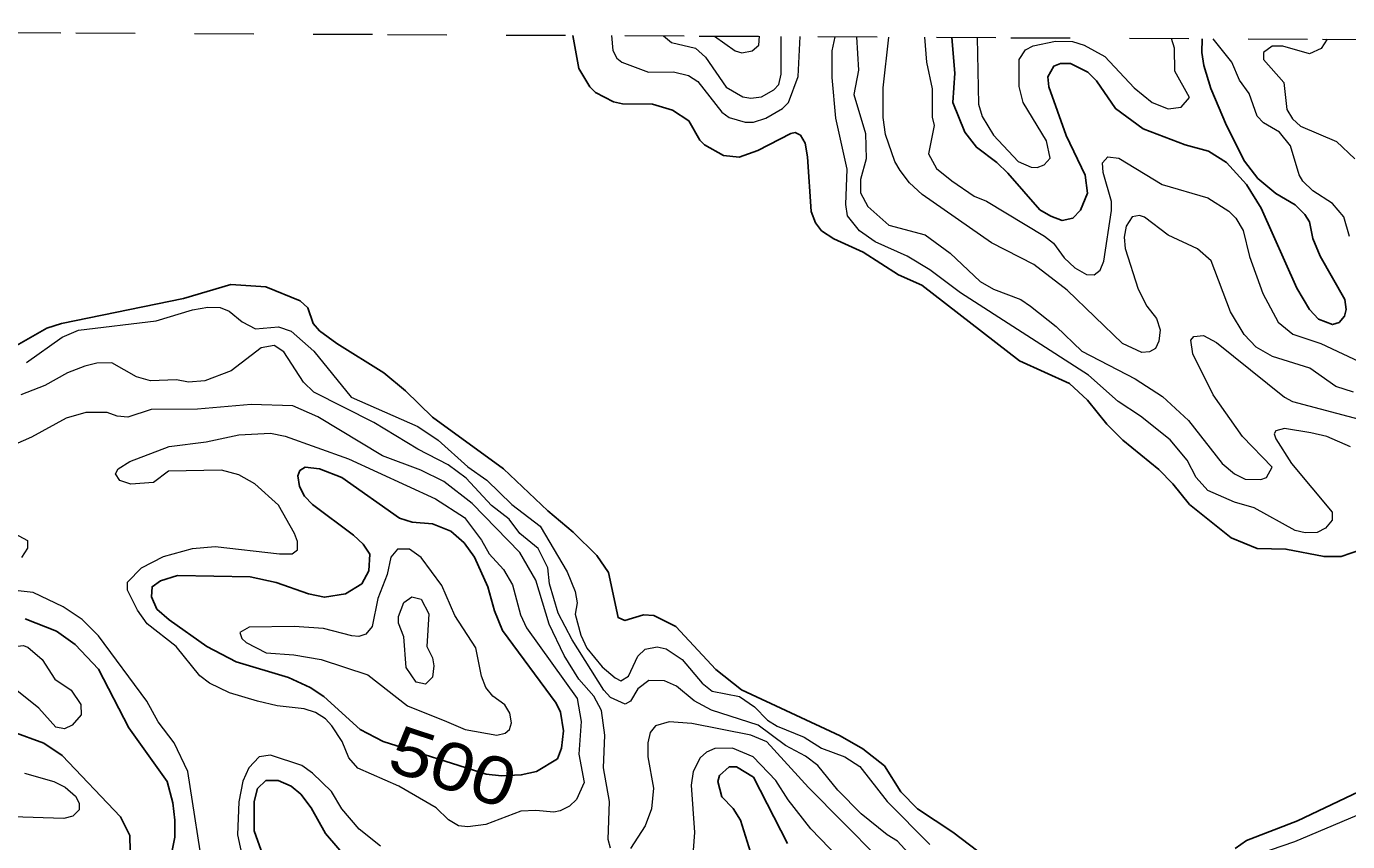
# Model space of a CAD drawing. Extents: x 577 to 602.9, y 7483.8 to 7511.6.
# Drawn here: x 579.162 to 581.387, y 7510.231 to 7511.603 of the extents above; entities that cross this region are included whole.
import ezdxf
from ezdxf.enums import TextEntityAlignment as Align

# ---------------------------------------------------------------- set-up
doc = ezdxf.new("R2010")
doc.units = 0
doc.header["$LTSCALE"] = 0.032
doc.linetypes.add('SHORT_DASHED', pattern=[2.7, 1.5, -1.2])
for name, color, linetype, lineweight in [('1', 7, 'Continuous', 25), ('2', 7, 'Continuous', 13), ('62', 7, 'SHORT_DASHED', 13)]:
    doc.layers.add(name, color=color, linetype=linetype, lineweight=lineweight)
doc.layers.add('61', color=7, linetype='Continuous')

msp = doc.modelspace()

# ---------------------------------------------------------------- linework, layer by layer
at = {"layer": '1'}
for points in [[(580.0826, 7511.5878), (580.0927, 7511.5322), (580.111, 7511.5012), (580.1205, 7511.4917), (580.1507, 7511.4758), (580.1659, 7511.4726), (580.2167, 7511.4718), (580.2501, 7511.4622), (580.278, 7511.4439), (580.2963, 7511.4113), (580.3042, 7511.4034), (580.336, 7511.3859), (580.3623, 7511.3827), (580.3941, 7511.3938), (580.4497, 7511.4225), (580.4569, 7511.4241), (580.4656, 7511.4201), (580.4736, 7511.4066), (580.4776, 7511.3835), (580.4839, 7511.2913), (580.4911, 7511.2722), (580.5014, 7511.2587), (580.5221, 7511.2452), (580.5714, 7511.2229), (580.631, 7511.1847), (580.67, 7511.1672), (580.8346, 7511.04), (580.9189, 7511.0018), (580.9491, 7510.974), (580.9817, 7510.9334), (581.0087, 7510.9064), (581.0692, 7510.8571), (581.093, 7510.8333), (581.1209, 7510.7983), (581.1908, 7510.7426), (581.2346, 7510.7243), (581.2831, 7510.7235), (581.3475, 7510.7108), (581.3761, 7510.7108), (581.4087, 7510.7219)], [(580.7208, 7511.5844), (580.7257, 7511.5243), (580.7225, 7511.475), (580.7424, 7511.4249), (580.7622, 7511.3994), (580.7964, 7511.374), (580.8147, 7511.3557), (580.8688, 7511.2945), (580.8871, 7511.2833), (580.9062, 7511.2762), (580.9245, 7511.2801), (580.9372, 7511.2937), (580.9491, 7511.3223), (580.9451, 7511.3525), (580.9133, 7511.4193), (580.8839, 7511.5012), (580.8823, 7511.5179), (580.8926, 7511.5362), (580.9038, 7511.5402), (580.9205, 7511.5402), (580.9499, 7511.5258), (580.9642, 7511.5115), (580.996, 7511.4646), (581.0429, 7511.4304), (581.1137, 7511.4034), (581.1527, 7511.3931), (581.1829, 7511.374), (581.2171, 7511.3366), (581.2417, 7511.2968), (581.3014, 7511.1625), (581.3228, 7511.1267), (581.3379, 7511.11), (581.3618, 7511.1012), (581.3729, 7511.1044), (581.3817, 7511.1155), (581.3849, 7511.1267), (581.3825, 7511.1434), (581.3411, 7511.2165), (581.3284, 7511.2459), (581.3228, 7511.2738), (581.3149, 7511.2865), (581.299, 7511.3024), (581.2664, 7511.3215), (581.2362, 7511.3469), (581.2135, 7511.3761), (581.183, 7511.4363), (581.1566, 7511.4986), (581.1448, 7511.5372), (581.1414, 7511.5589), (581.1422, 7511.5822)], [(579.0781, 7511.0281), (579.1965, 7511.0949), (579.2212, 7511.1028), (579.4271, 7511.145), (579.5067, 7511.1688), (579.5655, 7511.1648), (579.6235, 7511.141), (579.6363, 7511.1291), (579.645, 7511.1028), (579.6561, 7511.0909), (579.6848, 7511.0694), (579.7643, 7511.0201), (579.8009, 7510.9899), (579.8462, 7510.9454), (579.9655, 7510.8587), (580.0402, 7510.7879), (580.0832, 7510.7521), (580.1229, 7510.7124), (580.1428, 7510.6838), (580.1587, 7510.6082), (580.1698, 7510.6034), (580.2016, 7510.613), (580.2191, 7510.6114), (580.2557, 7510.5931), (580.3233, 7510.5207), (580.3662, 7510.4866), (580.5324, 7510.4094), (580.5706, 7510.3872), (580.6072, 7510.3585), (580.635, 7510.3148), (580.6628, 7510.2862), (580.7225, 7510.2472), (580.7925, 7510.1939)], [(579.16, 7510.6058), (579.2132, 7510.5852), (579.2442, 7510.5629), (579.284, 7510.5215), (579.3349, 7510.4229), (579.3993, 7510.3323), (579.4088, 7510.2965), (579.412, 7510.2671), (579.412, 7510.2385), (579.4057, 7510.2051)], [(579.3158, 7510.1844), (579.3285, 7510.1971), (579.3373, 7510.2154), (579.3365, 7510.2416), (579.3206, 7510.2727), (579.2228, 7510.376), (579.1918, 7510.3967), (579.1393, 7510.4158)], [(581.198, 7510.2194), (581.2171, 7510.2329), (581.303, 7510.2663), (581.567, 7510.3919)], [(580.3901, 7510.1868), (580.3646, 7510.2671), (580.3527, 7510.287), (580.3336, 7510.3068), (580.3265, 7510.3323), (580.3297, 7510.3426), (580.3456, 7510.3569), (580.3583, 7510.3569), (580.3869, 7510.3394), (580.4442, 7510.2281)], [(579.5607, 7510.2082), (579.5456, 7510.2496), (579.5456, 7510.2989), (579.5512, 7510.3204), (579.5655, 7510.3339), (579.5862, 7510.3339), (579.6084, 7510.3243), (579.6243, 7510.3108), (579.6418, 7510.2878), (579.6657, 7510.2448), (579.7039, 7510.2003)]]:
    msp.add_lwpolyline(points, dxfattribs=at)
msp.add_lwpolyline([(579.7633, 7510.3998), (579.9368, 7510.3448), (579.9623, 7510.3418), (579.9957, 7510.3434), (580.0211, 7510.349), (580.0569, 7510.3705), (580.0633, 7510.3887), (580.0665, 7510.4174), (580.0617, 7510.4492), (580.0545, 7510.4643), (579.9639, 7510.5867), (579.9504, 7510.6193), (579.9392, 7510.6599), (579.917, 7510.71), (579.8995, 7510.7339), (579.8772, 7510.7537), (579.8462, 7510.7657), (579.812, 7510.7688), (579.7905, 7510.7752), (579.6935, 7510.8436), (579.6561, 7510.8587), (579.6315, 7510.8611), (579.6227, 7510.8555), (579.6196, 7510.8468), (579.622, 7510.8285), (579.6307, 7510.8126), (579.6442, 7510.7983), (579.7134, 7510.7466), (579.7293, 7510.7315), (579.7404, 7510.7148), (579.7388, 7510.6869), (579.7269, 7510.6647), (579.6999, 7510.648), (579.6641, 7510.6424), (579.6371, 7510.648), (579.583, 7510.6671), (579.5393, 7510.6766), (579.4168, 7510.679), (579.3882, 7510.6702), (579.3739, 7510.6599), (579.3731, 7510.6432), (579.3818, 7510.6225), (579.4025, 7510.6042), (579.4661, 7510.5597), (579.5154, 7510.5335), (579.6037, 7510.5072), (579.6402, 7510.4905), (579.6633, 7510.4754), (579.7245, 7510.4198)], close=True, dxfattribs=at)
at = {"layer": '2'}
for points in [[(580.1474, 7511.5874), (580.1499, 7511.5624), (580.1563, 7511.5497), (580.1651, 7511.5425), (580.2096, 7511.5258), (580.2517, 7511.5266), (580.2772, 7511.5203), (580.2931, 7511.5099), (580.3336, 7511.4583), (580.3456, 7511.4495), (580.3726, 7511.4416), (580.3869, 7511.4416), (580.4076, 7511.4487), (580.4354, 7511.4646), (580.4458, 7511.475), (580.4617, 7511.5187), (580.465, 7511.5858)], [(580.2353, 7511.587), (580.2486, 7511.5759), (580.2891, 7511.5664), (580.3058, 7511.5513), (580.3408, 7511.5004), (580.3686, 7511.4845), (580.3821, 7511.4821), (580.4004, 7511.4845), (580.4211, 7511.4964), (580.4291, 7511.5052), (580.433, 7511.5227), (580.433, 7511.586)], [(580.3211, 7511.5866), (580.3559, 7511.5616), (580.367, 7511.5585), (580.3845, 7511.5616), (580.3956, 7511.5715), (580.3969, 7511.5862)], [(581.2298, 7510.7927), (581.1964, 7510.8022), (581.1519, 7510.8221), (581.132, 7510.8436), (581.1169, 7510.873), (581.0883, 7510.9072), (581.0382, 7510.947), (581.0008, 7510.9716), (580.9507, 7511.0161), (580.7352, 7511.1545), (580.6835, 7511.1935), (580.6453, 7511.2165), (580.5913, 7511.2404), (580.565, 7511.2587), (580.5452, 7511.2841), (580.542, 7511.3032), (580.5444, 7511.3628), (580.5253, 7511.4487), (580.5189, 7511.5171), (580.5189, 7511.5616), (580.5241, 7511.5855)], [(580.5604, 7511.5853), (580.5634, 7511.529), (580.5555, 7511.4885), (580.5754, 7511.4225), (580.5762, 7511.3803), (580.5666, 7511.3453), (580.5666, 7511.3231), (580.5793, 7511.3), (580.6143, 7511.2682), (580.6756, 7511.2523), (580.7177, 7511.2213), (580.7686, 7511.1736), (580.7909, 7511.1609), (580.837, 7511.1434), (580.8529, 7511.1322), (580.8966, 7511.098), (580.9396, 7511.0567), (581.0294, 7511.0098), (581.0755, 7510.9804), (581.1193, 7510.9398), (581.1757, 7510.8674), (581.1964, 7510.8499), (581.2147, 7510.8412), (581.2409, 7510.8404), (581.2505, 7510.8436), (581.26, 7510.8611), (581.2099, 7510.9128), (581.1606, 7510.9827), (581.1264, 7511.0519), (581.1232, 7511.075), (581.128, 7511.0813), (581.1447, 7511.0829), (581.1662, 7511.071), (581.2807, 7510.9788), (581.2942, 7510.9716), (581.4151, 7510.9398)], [(581.3968, 7510.9875), (581.3674, 7510.9971), (581.3236, 7511.0281), (581.2608, 7511.0472), (581.233, 7511.0631), (581.2131, 7511.0845), (581.19, 7511.1227), (581.1574, 7511.2086), (581.1344, 7511.2285), (581.0851, 7511.2515), (581.0453, 7511.2817), (581.0366, 7511.2849), (581.0246, 7511.2825), (581.0143, 7511.2666), (581.0111, 7511.2483), (581.0127, 7511.2292), (581.0342, 7511.1609), (581.0493, 7511.1322), (581.0652, 7511.1116), (581.0716, 7511.0925), (581.0692, 7511.0734), (581.0636, 7511.0607), (581.0533, 7511.0551), (581.0405, 7511.0543), (581.0079, 7511.0694), (580.9149, 7511.1593), (580.8585, 7511.2022), (580.7877, 7511.2388), (580.6708, 7511.3199), (580.6493, 7511.3398), (580.6334, 7511.3605), (580.6247, 7511.3756), (580.6088, 7511.4209), (580.6048, 7511.4495), (580.6048, 7511.4996), (580.6147, 7511.585)], [(580.6746, 7511.5847), (580.6779, 7511.5425), (580.6875, 7511.498), (580.6875, 7511.4503), (580.6907, 7511.436), (580.6811, 7511.3883), (580.6946, 7511.3636), (580.7209, 7511.343), (580.7583, 7511.3175), (580.7789, 7511.3088), (580.8767, 7511.2499), (580.8918, 7511.238), (580.9101, 7511.2133), (580.9276, 7511.1966), (580.9475, 7511.1855), (580.9602, 7511.1847), (580.9706, 7511.1927), (580.9769, 7511.2078), (580.9897, 7511.2929), (580.9897, 7511.308), (580.9753, 7511.3573), (580.9745, 7511.3732), (580.9833, 7511.3835), (581.0016, 7511.3811), (581.0747, 7511.3366), (581.1519, 7511.3143), (581.1869, 7511.2921), (581.1988, 7511.2801), (581.2115, 7511.2595), (581.2218, 7511.2157), (581.2441, 7511.1537), (581.2704, 7511.1052), (581.295, 7511.0853), (581.3419, 7511.0694), (581.4159, 7511.0344)], [(580.7636, 7511.5842), (580.7654, 7511.4718), (580.7718, 7511.4511), (580.7909, 7511.4201), (580.8322, 7511.3756), (580.8545, 7511.366), (580.8646, 7511.3657), (580.8759, 7511.37), (580.8863, 7511.3811), (580.8799, 7511.4105), (580.841, 7511.475), (580.8338, 7511.502), (580.8338, 7511.5473), (580.8449, 7511.5632), (580.8577, 7511.5704), (580.895, 7511.5783), (580.9237, 7511.5775), (580.9435, 7511.5712), (580.9785, 7511.5521), (581.0278, 7511.4996), (581.058, 7511.475), (581.0852, 7511.4642), (581.1069, 7511.4671), (581.1209, 7511.4834), (581.096, 7511.5277), (581.0954, 7511.566), (581.0905, 7511.5825)], [(581.3904, 7511.2491), (581.3809, 7511.2825), (581.3618, 7511.3048), (581.3284, 7511.3263), (581.3117, 7511.3422), (581.3053, 7511.3533), (581.291, 7511.4018), (581.2727, 7511.4249), (581.2457, 7511.4408), (581.2346, 7511.4519), (581.2211, 7511.4901), (581.2051, 7511.5123), (581.1924, 7511.5425), (581.1609, 7511.5822)], [(581.3526, 7511.5812), (581.3427, 7511.5656), (581.3228, 7511.5569), (581.2783, 7511.5696), (581.26, 7511.5696), (581.2457, 7511.5592), (581.2457, 7511.5473), (581.2799, 7511.5084), (581.2847, 7511.463), (581.2942, 7511.4471), (581.3077, 7511.4352), (581.3682, 7511.409), (581.3992, 7511.3803)], [(579.1623, 7511.0376), (579.2228, 7511.0798), (579.2498, 7511.0917), (579.381, 7511.1076), (579.4422, 7511.1259), (579.4677, 7511.1306), (579.4884, 7511.1299), (579.5035, 7511.1235), (579.5257, 7511.106), (579.548, 7511.0941), (579.587, 7511.0972), (579.6084, 7511.0901), (579.6466, 7511.0567), (579.7094, 7510.9788), (579.8215, 7510.9295), (579.8557, 7510.9064), (579.9058, 7510.8619), (579.9376, 7510.8396), (579.9798, 7510.7983), (580.0275, 7510.7617), (580.0728, 7510.6853), (580.0863, 7510.652), (580.0895, 7510.6329), (580.0863, 7510.6138), (580.0959, 7510.5788), (580.1062, 7510.5565), (580.1317, 7510.5255), (580.1536, 7510.5065), (580.1632, 7510.502), (580.176, 7510.5097), (580.1921, 7510.543), (580.204, 7510.5549), (580.2247, 7510.5589), (580.2398, 7510.5557), (580.2668, 7510.5374), (580.3002, 7510.4977), (580.3169, 7510.4842), (580.3631, 7510.4754), (580.3885, 7510.4579), (580.41, 7510.4357), (580.4267, 7510.4253), (580.472, 7510.407), (580.5014, 7510.3887), (580.5404, 7510.3736), (580.5658, 7510.3577), (580.6119, 7510.2989), (580.6835, 7510.2265)], [(580.6597, 7510.1987), (580.6294, 7510.2321), (580.6119, 7510.2424), (580.5682, 7510.2782), (580.5285, 7510.318), (580.4951, 7510.3593), (580.474, 7510.3749), (580.4406, 7510.393), (580.3945, 7510.4273), (580.3161, 7510.4524), (580.2867, 7510.4683), (580.2573, 7510.4929), (580.2366, 7510.5017), (580.2104, 7510.5025), (580.1921, 7510.4881), (580.1794, 7510.4675), (580.1706, 7510.4627), (580.146, 7510.4738), (580.1348, 7510.4858), (580.0816, 7510.5708), (580.0577, 7510.6154), (580.0434, 7510.6647), (580.0402, 7510.6917), (580.0243, 7510.7243), (579.9933, 7510.7498), (579.975, 7510.7736), (579.9456, 7510.7967), (579.9026, 7510.8428), (579.8724, 7510.8651), (579.8215, 7510.8913), (579.7476, 7510.9366), (579.6466, 7510.9875), (579.6291, 7511.0042), (579.5957, 7511.0551), (579.5798, 7511.0662), (579.5575, 7511.0623), (579.5074, 7511.0233), (579.4629, 7511.0066), (579.4351, 7511.0042), (579.4152, 7511.0082), (579.3715, 7511.0066), (579.3476, 7511.013), (579.3063, 7511.0368), (579.2808, 7511.036), (579.2609, 7511.0312), (579.2315, 7511.0201), (579.1934, 7510.9986), (579.1528, 7510.9827)], [(580.142, 7510.2345), (580.1444, 7510.2989), (580.134, 7510.3553), (580.1364, 7510.4102), (580.1309, 7510.4516), (580.1181, 7510.4762), (580.0927, 7510.5048), (580.068, 7510.5446), (580.0426, 7510.5971), (580.0203, 7510.671), (579.9933, 7510.7179), (579.913, 7510.7999), (579.8653, 7510.8372), (579.8263, 7510.8563), (579.7619, 7510.8802), (579.653, 7510.9462), (579.6108, 7510.9645), (579.5408, 7510.9668), (579.4502, 7510.9589), (579.3723, 7510.9581), (579.3333, 7510.9454), (579.315, 7510.947), (579.2983, 7510.9533), (579.2625, 7510.9533), (579.2291, 7510.9438), (579.1711, 7510.912), (579.1051, 7510.8833)], [(581.392, 7510.8953), (581.3523, 7510.9128), (581.3252, 7510.9191), (581.2807, 7510.9263), (581.2664, 7510.9223), (581.2632, 7510.9175), (581.2664, 7510.9088), (581.2926, 7510.8674), (581.361, 7510.7855), (581.361, 7510.772), (581.3499, 7510.7585), (581.3356, 7510.7513), (581.3157, 7510.7506), (581.299, 7510.7545), (581.2298, 7510.7927)], [(579.1425, 7510.7498), (579.1641, 7510.7379), (579.1642, 7510.7251), (579.1542, 7510.7094)], [(579.1735, 7510.6504), (579.1234, 7510.6559)], [(579.4629, 7510.1653), (579.4343, 7510.349), (579.4112, 7510.3975), (579.3842, 7510.4325), (579.3651, 7510.4675), (579.284, 7510.5772), (579.2562, 7510.605), (579.2244, 7510.6265), (579.1735, 7510.6504)], [(580.6541, 7510.1462), (580.4792, 7510.322), (580.4092, 7510.3991), (580.3821, 7510.4102), (580.2827, 7510.4301), (580.2446, 7510.4325), (580.2215, 7510.4261), (580.2128, 7510.415), (580.2088, 7510.3975), (580.2088, 7510.3736), (580.2183, 7510.3212), (580.2152, 7510.2862), (580.204, 7510.2575), (580.1794, 7510.2194)], [(579.7587, 7510.2234), (579.7229, 7510.252), (579.6935, 7510.2862), (579.676, 7510.3156), (579.6442, 7510.3466), (579.6259, 7510.3593), (579.5734, 7510.3768), (579.5544, 7510.3736), (579.5369, 7510.3553), (579.5265, 7510.3331), (579.5202, 7510.2981), (579.5178, 7510.2424), (579.5265, 7510.2011)], [(580.5459, 7510.1876), (580.4831, 7510.2528), (580.445, 7510.3013), (580.4243, 7510.3339), (580.3861, 7510.3736), (580.3511, 7510.3887), (580.3217, 7510.388), (580.3074, 7510.3816), (580.2971, 7510.372), (580.2851, 7510.349), (580.2819, 7510.3259), (580.2875, 7510.2464), (580.2851, 7510.217)], [(579.1592, 7510.3466), (579.2085, 7510.3323), (579.2275, 7510.3227), (579.245, 7510.3076), (579.2514, 7510.2957), (579.2514, 7510.2846), (579.2403, 7510.2742), (579.2252, 7510.2703), (579.0693, 7510.275)], [(581.2377, 7510.2106), (581.2982, 7510.2313), (581.4031, 7510.2758)], [(580.146, 7510.2202), (580.142, 7510.2345)]]:
    msp.add_lwpolyline(points, dxfattribs=at)
for points in [[(579.9416, 7510.7156), (579.9655, 7510.6893), (579.9806, 7510.6631), (579.9941, 7510.613), (580.0044, 7510.5907), (580.0895, 7510.4722), (580.0967, 7510.4333), (580.0927, 7510.3784), (580.1014, 7510.3307), (580.0887, 7510.3021), (580.0768, 7510.2909), (580.0609, 7510.283), (580.0506, 7510.2806), (580.0203, 7510.2838), (579.9949, 7510.2822), (579.936, 7510.2599), (579.9058, 7510.256), (579.8899, 7510.2575), (579.8732, 7510.2679), (579.8526, 7510.2878), (579.7897, 7510.3243), (579.7206, 7510.3546), (579.7054, 7510.372), (579.6943, 7510.3999), (579.6768, 7510.4261), (579.6657, 7510.438), (579.649, 7510.4484), (579.6299, 7510.4547), (579.5846, 7510.4595), (579.5512, 7510.4675), (579.5043, 7510.4818), (579.4709, 7510.4977), (579.4542, 7510.5104), (579.4144, 7510.5597), (579.3659, 7510.5979), (579.3492, 7510.6209), (579.3325, 7510.6543), (579.3325, 7510.6679), (579.3564, 7510.6917), (579.3929, 7510.7108), (579.4422, 7510.7243), (579.4804, 7510.7275), (579.5886, 7510.7156), (579.61, 7510.7156), (579.6188, 7510.7219), (579.6188, 7510.7362), (579.614, 7510.7498), (579.587, 7510.7975), (579.5472, 7510.8333), (579.5202, 7510.8484), (579.4907, 7510.8563), (579.4017, 7510.8547), (579.3762, 7510.8356), (579.3381, 7510.8325), (579.3198, 7510.8388), (579.3126, 7510.8499), (579.3166, 7510.8587), (579.3365, 7510.8706), (579.4025, 7510.8961), (579.4653, 7510.904), (579.5202, 7510.9159), (579.5734, 7510.9183), (579.5981, 7510.9136), (579.7047, 7510.8754), (579.851, 7510.8078), (579.9003, 7510.7768), (579.9289, 7510.7386)], [(579.87, 7510.4333), (579.9011, 7510.4198), (579.9543, 7510.4102), (579.9686, 7510.4134), (579.9758, 7510.4198), (579.979, 7510.4309), (579.9766, 7510.4476), (579.9679, 7510.4611), (579.948, 7510.4762), (579.936, 7510.4905), (579.9289, 7510.5096), (579.9193, 7510.5573), (579.8836, 7510.6114), (579.8621, 7510.6623), (579.8271, 7510.7092), (579.8072, 7510.7235), (579.7873, 7510.7235), (579.7762, 7510.71), (579.7699, 7510.6806), (579.754, 7510.64), (579.7444, 7510.5931), (579.7341, 7510.5804), (579.7221, 7510.5764), (579.7102, 7510.5772), (579.6625, 7510.5899), (579.6132, 7510.5931), (579.5377, 7510.5923), (579.5218, 7510.5828), (579.5249, 7510.5732), (579.5321, 7510.5661), (579.5663, 7510.5486), (579.6124, 7510.5454), (579.6585, 7510.5374), (579.7373, 7510.512), (579.804, 7510.4595)], [(579.8486, 7510.5271), (579.8462, 7510.508), (579.8343, 7510.4961), (579.8184, 7510.4993), (579.8017, 7510.5239), (579.7977, 7510.5756), (579.7889, 7510.5987), (579.7889, 7510.6098), (579.7977, 7510.6337), (579.8112, 7510.6432), (579.8271, 7510.6392), (579.8398, 7510.6146), (579.8366, 7510.5597), (579.8462, 7510.5406)], [(579.117, 7510.5414), (579.1393, 7510.5589), (579.1568, 7510.5613), (579.1647, 7510.5581), (579.1886, 7510.5374), (579.2101, 7510.5048), (579.2379, 7510.4858), (579.2538, 7510.4619), (579.2546, 7510.4444), (579.2395, 7510.4269), (579.2263, 7510.4208), (579.2116, 7510.4237), (579.183, 7510.4555), (579.1266, 7510.5009), (579.1122, 7510.5263)]]:
    msp.add_lwpolyline(points, close=True, dxfattribs=at)
at = {"layer": '62'}
msp.add_lwpolyline([(577.146, 7511.6028), (577.6709, 7511.6001), (578.1957, 7511.5975), (578.7205, 7511.5948), (579.2453, 7511.5921), (579.7702, 7511.5894), (580.295, 7511.5867), (580.8198, 7511.5839), (581.3446, 7511.5812), (581.8695, 7511.5784), (582.3943, 7511.5756), (582.9191, 7511.5728), (583.444, 7511.5699)], dxfattribs=at)

# ---------------------------------------------------------------- texts
at = {"layer": '61', "width": 1.2}
msp.add_text('500', height=0.08, rotation=341.708, dxfattribs=at).set_placement((579.8681, 7510.3192), align=Align.CENTER)

doc.saveas('drawing.dxf')
